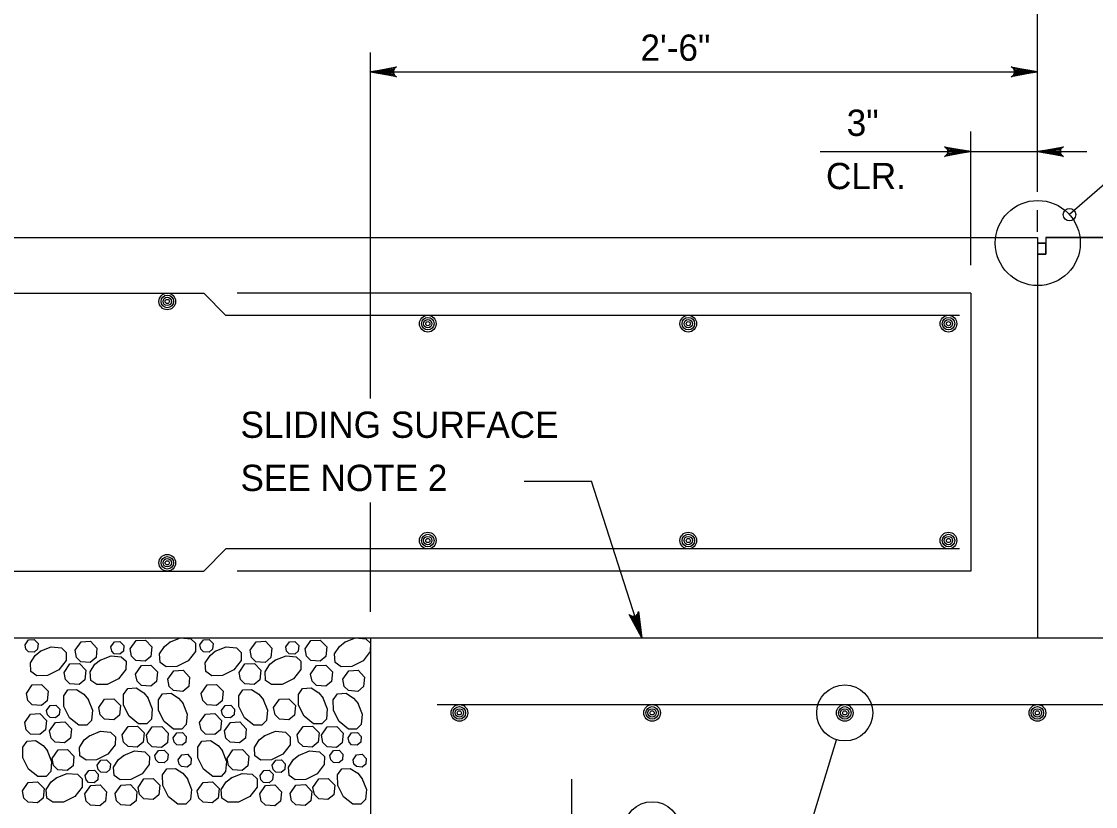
# Model space of a CAD drawing. Extents: x 636530 to 644067, y 294168 to 299122.
# Drawn here: x 643322.5 to 643445.2, y 296384.8 to 296474.5 of the extents above; entities that cross this region are included whole.
import ezdxf

# ---------------------------------------------------------------- set-up
doc = ezdxf.new("R2010")
doc.units = 0
doc.layers.add('1', color=7, linetype='Continuous')

msp = doc.modelspace()

# ---------------------------------------------------------------- linework, layer by layer
at = {"layer": '1'}
for p, q in [((643438.61, 296455.04), (643438.61, 296486.46)), ((643362.41, 296431.42), (643362.41, 296470.96)), ((643362.41, 296468.74), (643438.61, 296468.74)), ((643458.42, 296466.53), (643442.27, 296452.43)), ((643430.99, 296446.67), (643430.99, 296461.92)), ((643413.78, 296459.63), (643444.27, 296459.63)), ((643438.61, 296450.47), (643438.61, 296452.95)), ((643296.27, 296449.82), (643438.61, 296449.82)), ((643438.61, 296449.82), (643438.61, 296404.1)), ((643439.56, 296449.82), (643590.1, 296449.82)), ((643439.56, 296449.82), (643439.56, 296447.91)), ((643438.61, 296449.18), (643439.56, 296449.18)), ((643438.61, 296447.91), (643439.56, 296447.91)), ((643296.27, 296443.47), (643343.36, 296443.47)), ((643345.9, 296440.93), (643343.36, 296443.47)), ((643430.99, 296443.47), (643347.17, 296443.47)), ((643430.99, 296443.47), (643430.99, 296411.72)), ((643429.72, 296440.93), (643345.9, 296440.93)), ((643379.97, 296422), (643387.68, 296422)), ((643393.41, 296404.1), (643387.68, 296422)), ((643362.41, 296407.08), (643362.41, 296419.57)), ((643345.9, 296414.26), (643343.36, 296411.72)), ((643429.72, 296414.26), (643345.9, 296414.26)), ((643296.27, 296411.72), (643343.36, 296411.72)), ((643430.99, 296411.72), (643347.17, 296411.72)), ((643296.27, 296404.1), (643438.61, 296404.1)), ((643362.41, 296404.1), (643514.81, 296404.1)), ((643362.41, 296404.1), (643362.41, 296373.62)), ((643370.03, 296396.48), (643507.19, 296396.48)), ((643416.6, 296395.53), (643416.6, 296395.53)), ((643406.11, 296361.1), (643415.67, 296392.47)), ((643385.41, 296357.29), (643385.41, 296387.96))]:
    msp.add_line(p, q, dxfattribs=at)
for points in [[(643362.41, 296468.74), (643365.39, 296469.3), (643365.28, 296469.22), (643365.16, 296469.14), (643365.1, 296469.04), (643365.05, 296468.94), (643365.03, 296468.84), (643365.01, 296468.74), (643365.03, 296468.64), (643365.05, 296468.54), (643365.1, 296468.44), (643365.16, 296468.34), (643365.28, 296468.26), (643365.39, 296468.18), (643362.41, 296468.74), (643365.28, 296468.26), (643365.16, 296468.34), (643362.41, 296468.74), (643365.1, 296468.44), (643365.05, 296468.54), (643362.41, 296468.74), (643365.03, 296468.64), (643365.01, 296468.74), (643362.41, 296468.74), (643365.03, 296468.84), (643365.05, 296468.94), (643362.41, 296468.74), (643365.1, 296469.04), (643365.16, 296469.14), (643362.41, 296468.74), (643365.28, 296469.22)], [(643438.61, 296468.74), (643435.63, 296468.18), (643435.74, 296468.26), (643435.86, 296468.34), (643435.92, 296468.44), (643435.98, 296468.54), (643435.99, 296468.64), (643436.01, 296468.74), (643435.99, 296468.84), (643435.98, 296468.94), (643435.92, 296469.04), (643435.86, 296469.14), (643435.74, 296469.22), (643435.63, 296469.3), (643438.61, 296468.74), (643435.74, 296469.22), (643435.86, 296469.14), (643438.61, 296468.74), (643435.92, 296469.04), (643435.98, 296468.94), (643438.61, 296468.74), (643435.99, 296468.84), (643436.01, 296468.74), (643438.61, 296468.74), (643435.99, 296468.64), (643435.98, 296468.54), (643438.61, 296468.74), (643435.92, 296468.44), (643435.86, 296468.34), (643438.61, 296468.74), (643435.74, 296468.26)], [(643430.99, 296459.63), (643428.01, 296459.07), (643428.12, 296459.15), (643428.24, 296459.23), (643428.3, 296459.33), (643428.36, 296459.43), (643428.37, 296459.53), (643428.39, 296459.63), (643428.37, 296459.73), (643428.36, 296459.83), (643428.3, 296459.93), (643428.24, 296460.03), (643428.12, 296460.11), (643428.01, 296460.19), (643430.99, 296459.63), (643428.12, 296460.11), (643428.24, 296460.03), (643430.99, 296459.63), (643428.3, 296459.93), (643428.36, 296459.83), (643430.99, 296459.63), (643428.37, 296459.73), (643428.39, 296459.63), (643430.99, 296459.63), (643428.37, 296459.53), (643428.36, 296459.43), (643430.99, 296459.63), (643428.3, 296459.33), (643428.24, 296459.23), (643430.99, 296459.63), (643428.12, 296459.15)], [(643438.61, 296459.63), (643441.59, 296460.19), (643441.48, 296460.11), (643441.36, 296460.03), (643441.3, 296459.93), (643441.25, 296459.83), (643441.23, 296459.73), (643441.21, 296459.63), (643441.23, 296459.53), (643441.25, 296459.43), (643441.3, 296459.33), (643441.36, 296459.23), (643441.48, 296459.15), (643441.59, 296459.07), (643438.61, 296459.63), (643441.48, 296459.15), (643441.36, 296459.23), (643438.61, 296459.63), (643441.3, 296459.33), (643441.25, 296459.43), (643438.61, 296459.63), (643441.23, 296459.53), (643441.21, 296459.63), (643438.61, 296459.63), (643441.23, 296459.73), (643441.25, 296459.83), (643438.61, 296459.63), (643441.3, 296459.93), (643441.36, 296460.03), (643438.61, 296459.63), (643441.48, 296460.11)], [(643393.41, 296404.1), (643391.97, 296406.77), (643392.08, 296406.68), (643392.19, 296406.6), (643392.31, 296406.57), (643392.42, 296406.55), (643392.52, 296406.56), (643392.62, 296406.57), (643392.71, 296406.62), (643392.8, 296406.67), (643392.88, 296406.75), (643392.95, 296406.84), (643392.99, 296406.98), (643393.04, 296407.11), (643393.41, 296404.1), (643392.99, 296406.98), (643392.95, 296406.84), (643393.41, 296404.1), (643392.88, 296406.75), (643392.8, 296406.67), (643393.41, 296404.1), (643392.71, 296406.62), (643392.62, 296406.57), (643393.41, 296404.1), (643392.52, 296406.56), (643392.42, 296406.55), (643393.41, 296404.1), (643392.31, 296406.57), (643392.19, 296406.6), (643393.41, 296404.1), (643392.08, 296406.68)], [(643322.94, 296403.3), (643323.35, 296403.88), (643323.99, 296403.91), (643324.44, 296403.45), (643324.37, 296402.8), (643323.97, 296402.47), (643323.34, 296402.51), (643323.04, 296402.8), (643322.94, 296403.3)], [(643324.68, 296402.57), (643325.94, 296403.07), (643327.1, 296402.97), (643327.65, 296402.44), (643327.63, 296401.51), (643326.79, 296400.44), (643325.51, 296399.8), (643324.29, 296399.78), (643323.61, 296400.26), (643323.55, 296401.23), (643324.1, 296402.09), (643324.73, 296402.6)], [(643328.67, 296402.69), (643329.34, 296403.65), (643330.41, 296403.71), (643331.16, 296402.93), (643331.05, 296401.85), (643330.39, 296401.3), (643329.33, 296401.37), (643328.83, 296401.86), (643328.67, 296402.69)], [(643332.75, 296403.08), (643333.15, 296403.66), (643333.79, 296403.69), (643334.24, 296403.23), (643334.18, 296402.58), (643333.78, 296402.25), (643333.14, 296402.29), (643332.84, 296402.58), (643332.75, 296403.08)], [(643334.95, 296402.83), (643335.62, 296403.79), (643336.69, 296403.85), (643337.44, 296403.08), (643337.33, 296401.99), (643336.67, 296401.44), (643335.61, 296401.52), (643335.11, 296402), (643334.95, 296402.83)], [(643340.72, 296404.1), (643341.87, 296404), (643342.42, 296403.48), (643342.41, 296402.54), (643341.57, 296401.47), (643340.28, 296400.83), (643339.07, 296400.81), (643338.39, 296401.29), (643338.32, 296402.26), (643338.88, 296403.13), (643339.51, 296403.63)], [(643339.46, 296403.6), (643340.72, 296404.1)], [(643342.93, 296403.3), (643343.33, 296403.88), (643343.98, 296403.91), (643344.43, 296403.45), (643344.36, 296402.8), (643343.96, 296402.47), (643343.33, 296402.51), (643343.03, 296402.8), (643342.93, 296403.3)], [(643344.67, 296402.57), (643345.93, 296403.07), (643347.09, 296402.97), (643347.63, 296402.44), (643347.62, 296401.51), (643346.78, 296400.44), (643345.5, 296399.8), (643344.28, 296399.78), (643343.6, 296400.26), (643343.53, 296401.23), (643344.09, 296402.09), (643344.72, 296402.6)], [(643348.66, 296402.69), (643349.33, 296403.65), (643350.4, 296403.71), (643351.15, 296402.93), (643351.04, 296401.85), (643350.38, 296401.3), (643349.32, 296401.37), (643348.82, 296401.86), (643348.66, 296402.69)], [(643352.73, 296403.08), (643353.14, 296403.66), (643353.78, 296403.69), (643354.23, 296403.23), (643354.16, 296402.58), (643353.77, 296402.25), (643353.13, 296402.29), (643352.83, 296402.58), (643352.73, 296403.08)], [(643354.94, 296402.83), (643355.61, 296403.79), (643356.68, 296403.85), (643357.43, 296403.08), (643357.32, 296401.99), (643356.66, 296401.44), (643355.6, 296401.52), (643355.1, 296402), (643354.94, 296402.83)], [(643362.41, 296403.48), (643362.39, 296402.54), (643361.56, 296401.47), (643360.27, 296400.83), (643359.06, 296400.81), (643358.38, 296401.29), (643358.31, 296402.26), (643358.86, 296403.13), (643359.5, 296403.63)], [(643359.45, 296403.6), (643360.71, 296404.1)], [(643360.71, 296404.1), (643361.86, 296404), (643362.41, 296403.48)], [(643331.52, 296401.55), (643332.77, 296402.05), (643333.93, 296401.95), (643334.48, 296401.43), (643334.46, 296400.49), (643333.63, 296399.42), (643332.34, 296398.78), (643331.13, 296398.76), (643330.44, 296399.24), (643330.38, 296400.21), (643330.93, 296401.08), (643331.57, 296401.58)], [(643351.5, 296401.55), (643352.76, 296402.05), (643353.92, 296401.95), (643354.47, 296401.43), (643354.45, 296400.49), (643353.62, 296399.42), (643352.33, 296398.78), (643351.11, 296398.76), (643350.43, 296399.24), (643350.37, 296400.21), (643350.92, 296401.08), (643351.56, 296401.58)], [(643327.4, 296400.16), (643328.07, 296401.12), (643329.15, 296401.18), (643329.89, 296400.4), (643329.79, 296399.32), (643329.12, 296398.77), (643328.06, 296398.84), (643327.56, 296399.33), (643327.4, 296400.16)], [(643335.58, 296399.97), (643336.25, 296400.93), (643337.33, 296400.99), (643338.07, 296400.22), (643337.97, 296399.13), (643337.3, 296398.58), (643336.24, 296398.66), (643335.74, 296399.14), (643335.58, 296399.97)], [(643347.39, 296400.16), (643348.06, 296401.12), (643349.14, 296401.18), (643349.88, 296400.4), (643349.77, 296399.32), (643349.11, 296398.77), (643348.05, 296398.84), (643347.55, 296399.33), (643347.39, 296400.16)], [(643355.57, 296399.97), (643356.24, 296400.93), (643357.32, 296400.99), (643358.06, 296400.22), (643357.95, 296399.13), (643357.29, 296398.58), (643356.23, 296398.66), (643355.73, 296399.14), (643355.57, 296399.97)], [(643339.26, 296399.39), (643339.93, 296400.34), (643341, 296400.4), (643341.75, 296399.63), (643341.64, 296398.55), (643340.98, 296397.99), (643339.92, 296398.07), (643339.42, 296398.55), (643339.26, 296399.39)], [(643359.25, 296399.39), (643359.92, 296400.34), (643360.99, 296400.4), (643361.74, 296399.63), (643361.63, 296398.55), (643360.97, 296397.99), (643359.91, 296398.07), (643359.41, 296398.55), (643359.25, 296399.39)], [(643323.09, 296397.76), (643323.76, 296398.72), (643324.84, 296398.78), (643325.58, 296398), (643325.47, 296396.92), (643324.81, 296396.37), (643323.75, 296396.44), (643323.25, 296396.93), (643323.09, 296397.76)], [(643330.15, 296397.08), (643330.65, 296395.83), (643330.55, 296394.67), (643330.02, 296394.12), (643329.09, 296394.14), (643328.02, 296394.97), (643327.38, 296396.26), (643327.36, 296397.48), (643327.84, 296398.16), (643328.81, 296398.22), (643329.67, 296397.67), (643330.18, 296397.03)], [(643336.98, 296397.25), (643337.48, 296395.99), (643337.38, 296394.83), (643336.86, 296394.29), (643335.92, 296394.3), (643334.85, 296395.14), (643334.21, 296396.42), (643334.19, 296397.64), (643334.67, 296398.32), (643335.64, 296398.39), (643336.51, 296397.83), (643337.01, 296397.2)], [(643343.08, 296397.76), (643343.75, 296398.72), (643344.82, 296398.78), (643345.57, 296398), (643345.46, 296396.92), (643344.8, 296396.37), (643343.74, 296396.44), (643343.24, 296396.93), (643343.08, 296397.76)], [(643350.14, 296397.08), (643350.64, 296395.83), (643350.54, 296394.67), (643350.01, 296394.12), (643349.08, 296394.14), (643348.01, 296394.97), (643347.37, 296396.26), (643347.35, 296397.48), (643347.83, 296398.16), (643348.8, 296398.22), (643349.66, 296397.67), (643350.17, 296397.03)], [(643356.97, 296397.25), (643357.47, 296395.99), (643357.37, 296394.83), (643356.85, 296394.29), (643355.91, 296394.3), (643354.84, 296395.14), (643354.2, 296396.42), (643354.18, 296397.64), (643354.66, 296398.32), (643355.63, 296398.39), (643356.49, 296397.83), (643357, 296397.2)], [(643331.36, 296396.13), (643332.03, 296397.09), (643333.1, 296397.15), (643333.85, 296396.38), (643333.74, 296395.29), (643333.08, 296394.74), (643332.02, 296394.82), (643331.52, 296395.3), (643331.36, 296396.13)], [(643340.97, 296396.64), (643341.46, 296395.38), (643341.37, 296394.22), (643340.84, 296393.68), (643339.91, 296393.69), (643338.84, 296394.53), (643338.2, 296395.81), (643338.18, 296397.03), (643338.66, 296397.71), (643339.63, 296397.78), (643340.49, 296397.22), (643341, 296396.59)], [(643351.34, 296396.13), (643352.02, 296397.09), (643353.09, 296397.15), (643353.84, 296396.38), (643353.73, 296395.29), (643353.07, 296394.74), (643352.01, 296394.82), (643351.51, 296395.3), (643351.34, 296396.13)], [(643360.95, 296396.64), (643361.45, 296395.38), (643361.35, 296394.22), (643360.83, 296393.68), (643359.89, 296393.69), (643358.83, 296394.53), (643358.19, 296395.81), (643358.16, 296397.03), (643358.65, 296397.71), (643359.62, 296397.78), (643360.48, 296397.22), (643360.99, 296396.59)], [(643325.4, 296395.8), (643325.8, 296396.37), (643326.45, 296396.41), (643326.9, 296395.95), (643326.83, 296395.3), (643326.43, 296394.97), (643325.8, 296395.01), (643325.5, 296395.3), (643325.4, 296395.8)], [(643345.39, 296395.8), (643345.79, 296396.37), (643346.44, 296396.41), (643346.88, 296395.95), (643346.82, 296395.3), (643346.42, 296394.97), (643345.79, 296395.01), (643345.49, 296395.3), (643345.39, 296395.8)], [(643322.9, 296394.44), (643323.57, 296395.4), (643324.65, 296395.46), (643325.39, 296394.68), (643325.29, 296393.6), (643324.62, 296393.05), (643323.56, 296393.12), (643323.06, 296393.61), (643322.9, 296394.44)], [(643325.74, 296393.49), (643326.42, 296394.45), (643327.49, 296394.51), (643328.24, 296393.73), (643328.13, 296392.65), (643327.46, 296392.1), (643326.4, 296392.17), (643325.91, 296392.66), (643325.74, 296393.49)], [(643342.89, 296394.44), (643343.56, 296395.4), (643344.64, 296395.46), (643345.38, 296394.68), (643345.27, 296393.6), (643344.61, 296393.05), (643343.55, 296393.12), (643343.05, 296393.61), (643342.89, 296394.44)], [(643345.73, 296393.49), (643346.4, 296394.45), (643347.48, 296394.51), (643348.22, 296393.73), (643348.12, 296392.65), (643347.45, 296392.1), (643346.39, 296392.17), (643345.89, 296392.66), (643345.73, 296393.49)], [(643330.3, 296392.93), (643331.55, 296393.43), (643332.71, 296393.33), (643333.26, 296392.8), (643333.24, 296391.87), (643332.41, 296390.8), (643331.12, 296390.16), (643329.91, 296390.14), (643329.22, 296390.62), (643329.16, 296391.59), (643329.71, 296392.45), (643330.35, 296392.96)], [(643334.05, 296393.02), (643334.72, 296393.97), (643335.79, 296394.03), (643336.54, 296393.26), (643336.43, 296392.18), (643335.77, 296391.62), (643334.71, 296391.7), (643334.21, 296392.18), (643334.05, 296393.02)], [(643336.81, 296392.97), (643337.48, 296393.93), (643338.56, 296393.99), (643339.3, 296393.22), (643339.2, 296392.13), (643338.53, 296391.58), (643337.47, 296391.66), (643336.97, 296392.14), (643336.81, 296392.97)], [(643339.87, 296392.68), (643340.27, 296393.25), (643340.92, 296393.29), (643341.37, 296392.83), (643341.3, 296392.18), (643340.9, 296391.84), (643340.27, 296391.89), (643339.97, 296392.18), (643339.87, 296392.68)], [(643350.28, 296392.93), (643351.54, 296393.43), (643352.7, 296393.33), (643353.25, 296392.8), (643353.23, 296391.87), (643352.4, 296390.8), (643351.11, 296390.16), (643349.89, 296390.14), (643349.21, 296390.62), (643349.15, 296391.59), (643349.7, 296392.45), (643350.34, 296392.96)], [(643354.03, 296393.02), (643354.71, 296393.97), (643355.78, 296394.03), (643356.53, 296393.26), (643356.42, 296392.18), (643355.76, 296391.62), (643354.7, 296391.7), (643354.2, 296392.18), (643354.04, 296393.02)], [(643356.8, 296392.97), (643357.47, 296393.93), (643358.55, 296393.99), (643359.29, 296393.22), (643359.18, 296392.13), (643358.52, 296391.58), (643357.46, 296391.66), (643356.96, 296392.14), (643356.8, 296392.97)], [(643359.86, 296392.68), (643360.26, 296393.25), (643360.91, 296393.29), (643361.35, 296392.83), (643361.29, 296392.18), (643360.89, 296391.84), (643360.26, 296391.89), (643359.96, 296392.18), (643359.86, 296392.68)], [(643325.47, 296391.23), (643325.97, 296389.97), (643325.87, 296388.82), (643325.35, 296388.27), (643324.41, 296388.28), (643323.34, 296389.12), (643322.7, 296390.4), (643322.68, 296391.62), (643323.17, 296392.3), (643324.13, 296392.37), (643325, 296391.81), (643325.5, 296391.18)], [(643345.46, 296391.23), (643345.96, 296389.97), (643345.86, 296388.82), (643345.34, 296388.27), (643344.4, 296388.28), (643343.33, 296389.12), (643342.69, 296390.4), (643342.67, 296391.62), (643343.15, 296392.3), (643344.12, 296392.37), (643344.99, 296391.81), (643345.49, 296391.18)], [(643326.04, 296390.34), (643326.71, 296391.3), (643327.79, 296391.36), (643328.53, 296390.59), (643328.43, 296389.5), (643327.76, 296388.95), (643326.7, 296389.03), (643326.2, 296389.51), (643326.04, 296390.34)], [(643334.2, 296390.68), (643335.46, 296391.18), (643336.61, 296391.08), (643337.16, 296390.56), (643337.14, 296389.62), (643336.31, 296388.56), (643335.02, 296387.91), (643333.81, 296387.89), (643333.12, 296388.38), (643333.06, 296389.34), (643333.61, 296390.21), (643334.25, 296390.71)], [(643337.79, 296390.66), (643338.19, 296391.24), (643338.84, 296391.27), (643339.28, 296390.81), (643339.22, 296390.16), (643338.82, 296389.83), (643338.19, 296389.87), (643337.89, 296390.16), (643337.79, 296390.66)], [(643340.44, 296390.19), (643340.84, 296390.76), (643341.49, 296390.8), (643341.93, 296390.34), (643341.87, 296389.69), (643341.47, 296389.35), (643340.83, 296389.4), (643340.54, 296389.69), (643340.44, 296390.19)], [(643346.03, 296390.34), (643346.7, 296391.3), (643347.78, 296391.36), (643348.52, 296390.59), (643348.41, 296389.5), (643347.75, 296388.95), (643346.69, 296389.03), (643346.19, 296389.51), (643346.03, 296390.34)], [(643354.19, 296390.68), (643355.44, 296391.18), (643356.6, 296391.08), (643357.15, 296390.56), (643357.13, 296389.62), (643356.3, 296388.56), (643355.01, 296387.91), (643353.8, 296387.89), (643353.11, 296388.38), (643353.05, 296389.34), (643353.6, 296390.21), (643354.24, 296390.71)], [(643357.78, 296390.66), (643358.18, 296391.24), (643358.83, 296391.27), (643359.27, 296390.81), (643359.21, 296390.16), (643358.81, 296389.83), (643358.17, 296389.87), (643357.88, 296390.16), (643357.78, 296390.66)], [(643360.43, 296390.19), (643360.83, 296390.76), (643361.47, 296390.8), (643361.92, 296390.34), (643361.86, 296389.69), (643361.46, 296389.35), (643360.82, 296389.4), (643360.52, 296389.69), (643360.43, 296390.19)], [(643331.2, 296389.56), (643331.6, 296390.13), (643332.25, 296390.17), (643332.7, 296389.71), (643332.63, 296389.05), (643332.23, 296388.72), (643331.6, 296388.77), (643331.3, 296389.06), (643331.2, 296389.56)], [(643351.19, 296389.56), (643351.59, 296390.13), (643352.24, 296390.17), (643352.68, 296389.71), (643352.62, 296389.05), (643352.22, 296388.72), (643351.59, 296388.77), (643351.29, 296389.06), (643351.19, 296389.56)], [(643326.51, 296388.12), (643327.77, 296388.62), (643328.93, 296388.52), (643329.47, 296388), (643329.46, 296387.06), (643328.62, 296385.99), (643327.34, 296385.35), (643326.12, 296385.33), (643325.44, 296385.81), (643325.37, 296386.78), (643325.93, 296387.65), (643326.56, 296388.15)], [(643329.81, 296388.39), (643330.22, 296388.97), (643330.86, 296389), (643331.31, 296388.54), (643331.24, 296387.89), (643330.85, 296387.56), (643330.21, 296387.6), (643329.91, 296387.89), (643329.81, 296388.39)], [(643341.45, 296388.06), (643341.95, 296386.8), (643341.85, 296385.64), (643341.33, 296385.09), (643340.39, 296385.11), (643339.33, 296385.94), (643338.68, 296387.23), (643338.66, 296388.45), (643339.15, 296389.13), (643340.12, 296389.19), (643340.98, 296388.64), (643341.49, 296388.01)], [(643346.5, 296388.12), (643347.76, 296388.62), (643348.91, 296388.52), (643349.46, 296388), (643349.45, 296387.06), (643348.61, 296385.99), (643347.32, 296385.35), (643346.11, 296385.33), (643345.43, 296385.81), (643345.36, 296386.78), (643345.92, 296387.65), (643346.55, 296388.15)], [(643349.8, 296388.39), (643350.21, 296388.97), (643350.85, 296389), (643351.3, 296388.54), (643351.23, 296387.89), (643350.84, 296387.56), (643350.2, 296387.6), (643349.9, 296387.89), (643349.8, 296388.39)], [(643361.44, 296388.06), (643361.94, 296386.8), (643361.84, 296385.64), (643361.32, 296385.09), (643360.38, 296385.11), (643359.32, 296385.94), (643358.67, 296387.23), (643358.65, 296388.45), (643359.14, 296389.13), (643360.1, 296389.19), (643360.97, 296388.64), (643361.47, 296388.01)], [(643322.64, 296386.65), (643323.31, 296387.6), (643324.38, 296387.66), (643325.13, 296386.89), (643325.02, 296385.81), (643324.36, 296385.25), (643323.3, 296385.33), (643322.8, 296385.81), (643322.64, 296386.65)], [(643329.77, 296386.29), (643330.44, 296387.25), (643331.52, 296387.31), (643332.26, 296386.53), (643332.15, 296385.45), (643331.49, 296384.9), (643330.43, 296384.98), (643329.93, 296385.46), (643329.77, 296386.29)], [(643333.24, 296386.33), (643333.91, 296387.29), (643334.98, 296387.35), (643335.73, 296386.57), (643335.62, 296385.49), (643334.96, 296384.94), (643333.9, 296385.02), (643333.4, 296385.5), (643333.24, 296386.33)], [(643335.85, 296387.03), (643336.52, 296387.99), (643337.59, 296388.05), (643338.34, 296387.28), (643338.23, 296386.19), (643337.57, 296385.64), (643336.51, 296385.72), (643336.01, 296386.2), (643335.85, 296387.03)], [(643342.62, 296386.65), (643343.3, 296387.6), (643344.37, 296387.66), (643345.12, 296386.89), (643345.01, 296385.81), (643344.34, 296385.25), (643343.28, 296385.33), (643342.79, 296385.81), (643342.62, 296386.65)], [(643349.76, 296386.29), (643350.43, 296387.25), (643351.5, 296387.31), (643352.25, 296386.53), (643352.14, 296385.45), (643351.48, 296384.9), (643350.42, 296384.98), (643349.92, 296385.46), (643349.76, 296386.29)], [(643353.23, 296386.33), (643353.9, 296387.29), (643354.97, 296387.35), (643355.72, 296386.57), (643355.61, 296385.49), (643354.95, 296384.94), (643353.89, 296385.02), (643353.39, 296385.5), (643353.23, 296386.33)], [(643355.83, 296387.03), (643356.51, 296387.99), (643357.58, 296388.05), (643358.33, 296387.28), (643358.22, 296386.19), (643357.55, 296385.64), (643356.49, 296385.72), (643356, 296386.2), (643355.83, 296387.03)]]:
    msp.add_lwpolyline(points, dxfattribs=at)
for points in [[(643584.93, 296432.57), (643590.1, 296435.11), (643590.1, 296449.82), (643439.56, 296449.82), (643439.56, 296447.91), (643438.61, 296447.91), (643438.61, 296404.1), (643514.81, 296404.1), (643535.13, 296424.42), (643590.1, 296424.42), (643590.1, 296431.59), (643595.06, 296433.94)], [(643438.61, 296447.91), (643439.56, 296447.91), (643439.56, 296449.18), (643438.61, 296449.18)]]:
    msp.add_lwpolyline(points, close=True, dxfattribs=at)
for centre, radius in [((643438.65, 296449.19), 4.86), ((643442.27, 296452.43), 0.712), ((643339.19, 296442.52), 0.952), ((643339.19, 296442.52), 0.714), ((643339.19, 296442.52), 0.476), ((643339.19, 296442.52), 0.238), ((643368.96, 296439.98), 0.952), ((643398.72, 296439.98), 0.952), ((643428.45, 296439.98), 0.952), ((643368.96, 296439.98), 0.714), ((643368.96, 296439.98), 0.476), ((643368.96, 296439.98), 0.238), ((643398.72, 296439.98), 0.714), ((643398.72, 296439.98), 0.476), ((643398.72, 296439.98), 0.238), ((643428.45, 296439.98), 0.714), ((643428.45, 296439.98), 0.476), ((643428.45, 296439.98), 0.238), ((643368.96, 296415.21), 0.952), ((643368.96, 296415.21), 0.714), ((643368.96, 296415.21), 0.476), ((643368.96, 296415.21), 0.238), ((643398.72, 296415.21), 0.952), ((643398.72, 296415.21), 0.714), ((643398.72, 296415.21), 0.476), ((643398.72, 296415.21), 0.238), ((643428.45, 296415.21), 0.952), ((643428.45, 296415.21), 0.714), ((643428.45, 296415.21), 0.476), ((643428.45, 296415.21), 0.238), ((643339.19, 296412.67), 0.952), ((643339.19, 296412.67), 0.714), ((643339.19, 296412.67), 0.476), ((643339.19, 296412.67), 0.238), ((643416.6, 296395.53), 3.2), ((643372.57, 296395.53), 0.952), ((643372.57, 296395.53), 0.714), ((643372.57, 296395.53), 0.476), ((643372.57, 296395.53), 0.238), ((643394.59, 296395.53), 0.952), ((643394.59, 296395.53), 0.714), ((643394.59, 296395.53), 0.476), ((643394.59, 296395.53), 0.238), ((643416.6, 296395.53), 0.952), ((643416.6, 296395.53), 0.714), ((643416.6, 296395.53), 0.476), ((643416.6, 296395.53), 0.238), ((643438.61, 296395.53), 0.952), ((643438.61, 296395.53), 0.714), ((643438.61, 296395.53), 0.476), ((643438.61, 296395.53), 0.238), ((643394.59, 296382.19), 3.2)]:
    msp.add_circle(centre, radius, dxfattribs=at)

# ---------------------------------------------------------------- texts
for s, p in [('2\'-6"', (643393.26, 296470)), ('SLIDING SURFACE', (643347.56, 296426.94)), ('SEE NOTE 2', (643347.56, 296420.87))]:
    msp.add_text(s, height=3, dxfattribs=at).set_placement(p)
for s, p in [('3"', (643416.82, 296461.42)), ('CLR.', (643414.45, 296455.34))]:
    msp.add_text(s, height=3, rotation=360, dxfattribs=at).set_placement(p)

doc.saveas('drawing.dxf')
